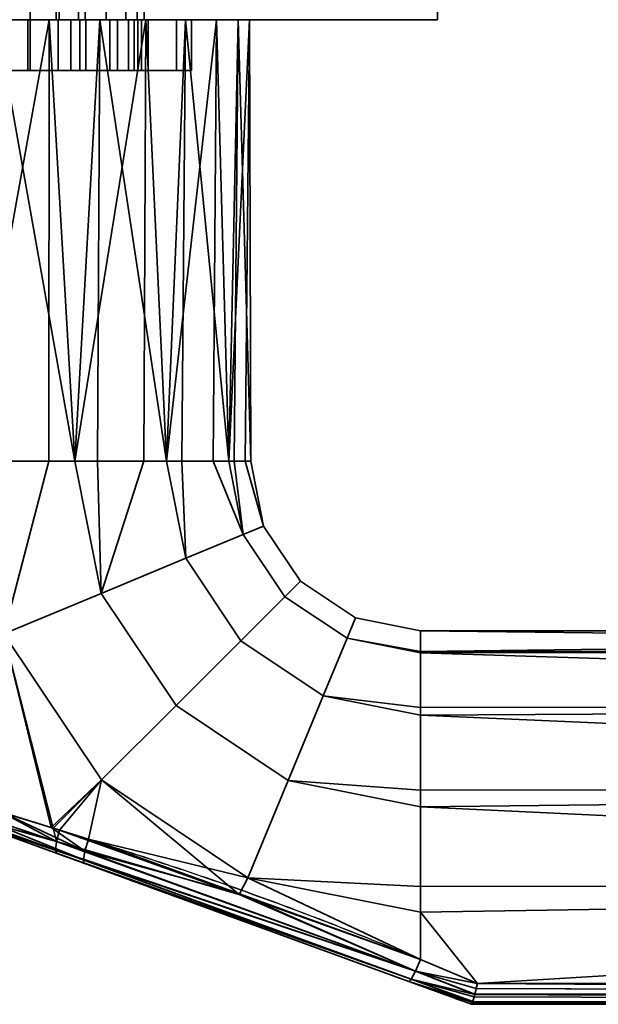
# Model space of a CAD drawing. Header units: millimetres. Extents: x -493 to 6693, y -115 to 145.
# Tile 375 of 656: x 1197 to 1231, y -115 to -57. Entities that reach past the tile are written whole.
import ezdxf

# ---------------------------------------------------------------- set-up
doc = ezdxf.new("R2010")
doc.units = ezdxf.units.MM
doc.layers.add('151', color=7, linetype='Continuous', true_color=0xffffff)

# ---------------------------------------------------------------- blocks, each defined once
blk = doc.blocks.new('UG_SURFACE_100')
at = {"layer": '151', "color": 252, "linetype": 'Continuous', "lineweight": 35}
for points in [[(1184.5, -57, 1014.5), (1187.049, -57, 1012.941), (1187, -57, 1012)], [(1184.5, -57, 1014.5), (1185.375, -57, 1018.901), (1188.206, -57, 1016.5), (1187.049, -57, 1012.941)], [(1185.375, -57, 989.099), (1184.5, -57, 993.5), (1189.312, -57, 1005.978), (1192.339, -57, 1003.778)], [(1187, -57, 1012), (1187.441, -57, 1009.219), (1184.5, -57, 993.5), (1184.5, -57, 1014.5)], [(1187.441, -57, 1009.219), (1189.312, -57, 1005.978), (1184.5, -57, 993.5)], [(1185.375, -57, 989.099), (1185.375, -60, 989.099), (1184.5, -60, 993.5), (1184.5, -57, 993.5)], [(1184.5, -57, 993.5), (1184.5, -60, 993.5), (1184.5, -60, 1014.5), (1184.5, -57, 1014.5)], [(1184.5, -57, 1014.5), (1184.5, -60, 1014.5), (1185.375, -60, 1018.901), (1185.375, -57, 1018.901)], [(1187.868, -57, 985.368), (1185.375, -57, 989.099), (1192.339, -57, 1003.778), (1196, -57, 1003)], [(1190.71, -57, 1019.281), (1188.206, -57, 1016.5), (1185.375, -57, 1018.901), (1187.868, -57, 1022.632)], [(1187.868, -57, 985.368), (1187.868, -60, 985.368), (1185.375, -60, 989.099), (1185.375, -57, 989.099)], [(1185.375, -57, 1018.901), (1185.375, -60, 1018.901), (1187.868, -60, 1022.632), (1187.868, -57, 1022.632)], [(1187, -57, 1012), (1187.049, -57, 1012.941), (1187.049, -60, 1012.941), (1187, -60, 1012)], [(1187, -60, 1012), (1187.441, -60, 1009.219), (1187.441, -57, 1009.219), (1187, -57, 1012)], [(1188.206, -57, 1016.5), (1188.206, -60, 1016.5), (1187.049, -60, 1012.941), (1187.049, -57, 1012.941)], [(1187.441, -57, 1009.219), (1187.441, -60, 1009.219), (1189.312, -60, 1005.978), (1189.312, -57, 1005.978)], [(1196, -57, 1003), (1196, -57, 982), (1191.599, -57, 982.875), (1187.868, -57, 985.368)], [(1194.129, -57, 1020.803), (1190.71, -57, 1019.281), (1187.868, -57, 1022.632), (1191.599, -57, 1025.125)], [(1191.599, -57, 982.875), (1191.599, -60, 982.875), (1187.868, -60, 985.368), (1187.868, -57, 985.368)], [(1187.868, -57, 1022.632), (1187.868, -60, 1022.632), (1191.599, -60, 1025.125), (1191.599, -57, 1025.125)], [(1190.71, -57, 1019.281), (1190.71, -60, 1019.281), (1188.206, -60, 1016.5), (1188.206, -57, 1016.5)], [(1189.312, -57, 1005.978), (1189.312, -60, 1005.978), (1192.339, -60, 1003.778), (1192.339, -57, 1003.778)], [(1194.129, -57, 1020.803), (1194.129, -60, 1020.803), (1190.71, -60, 1019.281), (1190.71, -57, 1019.281)], [(1197.871, -57, 1020.803), (1194.129, -57, 1020.803), (1191.599, -57, 1025.125), (1196, -57, 1026)], [(1196, -57, 982), (1196, -60, 982), (1191.599, -60, 982.875), (1191.599, -57, 982.875)], [(1191.599, -57, 1025.125), (1191.599, -60, 1025.125), (1196, -60, 1026), (1196, -57, 1026)], [(1192.339, -57, 1003.778), (1192.339, -60, 1003.778), (1196, -60, 1003), (1196, -57, 1003)], [(1197.871, -57, 1020.803), (1197.871, -60, 1020.803), (1194.129, -60, 1020.803), (1194.129, -57, 1020.803)], [(1196, -57, 1003), (1196, -60, 1003), (1199.661, -60, 1003.778), (1199.661, -57, 1003.778)], [(1196, -57, 1003), (1199.661, -57, 1003.778), (1206.625, -57, 989.099), (1204.132, -57, 985.368)], [(1204.132, -57, 985.368), (1200.401, -57, 982.875), (1196, -57, 1003)], [(1196, -57, 1026), (1200.401, -57, 1025.125), (1197.871, -57, 1020.803)], [(1200.401, -57, 982.875), (1196, -57, 982), (1196, -57, 1003)], [(1200.401, -57, 982.875), (1200.401, -60, 982.875), (1196, -60, 982), (1196, -57, 982)], [(1196, -57, 1026), (1196, -60, 1026), (1200.401, -60, 1025.125), (1200.401, -57, 1025.125)], [(1201.29, -57, 1019.281), (1201.29, -60, 1019.281), (1197.871, -60, 1020.803), (1197.871, -57, 1020.803)], [(1201.29, -57, 1019.281), (1197.871, -57, 1020.803), (1200.401, -57, 1025.125), (1204.132, -57, 1022.632)], [(1199.661, -57, 1003.778), (1199.661, -60, 1003.778), (1202.688, -60, 1005.978), (1202.688, -57, 1005.978)], [(1207.5, -57, 993.5), (1206.625, -57, 989.099), (1199.661, -57, 1003.778), (1202.688, -57, 1005.978)], [(1204.132, -57, 985.368), (1204.132, -60, 985.368), (1200.401, -60, 982.875), (1200.401, -57, 982.875)], [(1200.401, -57, 1025.125), (1200.401, -60, 1025.125), (1204.132, -60, 1022.632), (1204.132, -57, 1022.632)], [(1203.794, -57, 1016.5), (1203.794, -60, 1016.5), (1201.29, -60, 1019.281), (1201.29, -57, 1019.281)], [(1204.132, -57, 1022.632), (1206.625, -57, 1018.901), (1203.794, -57, 1016.5), (1201.29, -57, 1019.281)], [(1202.688, -57, 1005.978), (1202.688, -60, 1005.978), (1204.56, -60, 1009.219), (1204.56, -57, 1009.219)], [(1207.5, -57, 993.5), (1202.688, -57, 1005.978), (1204.56, -57, 1009.219)], [(1204.951, -57, 1012.941), (1204.951, -60, 1012.941), (1203.794, -60, 1016.5), (1203.794, -57, 1016.5)], [(1204.951, -57, 1012.941), (1203.794, -57, 1016.5), (1206.625, -57, 1018.901), (1207.5, -57, 1014.5)], [(1206.625, -57, 989.099), (1206.625, -60, 989.099), (1204.132, -60, 985.368), (1204.132, -57, 985.368)], [(1204.132, -57, 1022.632), (1204.132, -60, 1022.632), (1206.625, -60, 1018.901), (1206.625, -57, 1018.901)], [(1204.56, -57, 1009.219), (1204.56, -60, 1009.219), (1204.951, -60, 1012.941), (1204.951, -57, 1012.941)], [(1204.56, -57, 1009.219), (1204.951, -57, 1012.941), (1207.5, -57, 1014.5), (1207.5, -57, 993.5)], [(1207.5, -57, 993.5), (1207.5, -60, 993.5), (1206.625, -60, 989.099), (1206.625, -57, 989.099)], [(1206.625, -57, 1018.901), (1206.625, -60, 1018.901), (1207.5, -60, 1014.5), (1207.5, -57, 1014.5)], [(1207.5, -57, 1014.5), (1207.5, -60, 1014.5), (1207.5, -60, 993.5), (1207.5, -57, 993.5)], [(1184.5, -60, 1014.5), (1184.5, -60, 993.5), (1187.441, -60, 1009.219), (1187, -60, 1012)], [(1187, -60, 1012), (1187.049, -60, 1012.941), (1184.5, -60, 1014.5)], [(1184.5, -60, 993.5), (1189.312, -60, 1005.978), (1187.441, -60, 1009.219)], [(1187.049, -60, 1012.941), (1188.206, -60, 1016.5), (1185.375, -60, 1018.901), (1184.5, -60, 1014.5)], [(1192.339, -60, 1003.778), (1189.312, -60, 1005.978), (1184.5, -60, 993.5), (1185.375, -60, 989.099)], [(1187.868, -60, 1022.632), (1185.375, -60, 1018.901), (1188.206, -60, 1016.5), (1190.71, -60, 1019.281)], [(1196, -60, 1003), (1192.339, -60, 1003.778), (1185.375, -60, 989.099), (1187.868, -60, 985.368)], [(1191.599, -60, 1025.125), (1187.868, -60, 1022.632), (1190.71, -60, 1019.281), (1194.129, -60, 1020.803)], [(1187.868, -60, 985.368), (1191.599, -60, 982.875), (1196, -60, 982), (1196, -60, 1003)], [(1196, -60, 1026), (1191.599, -60, 1025.125), (1194.129, -60, 1020.803)], [(1194.129, -60, 1020.803), (1197.871, -60, 1020.803), (1200.401, -60, 1025.125), (1196, -60, 1026)], [(1196, -60, 1003), (1200.401, -60, 982.875), (1204.132, -60, 985.368)], [(1196, -60, 1003), (1196, -60, 982), (1200.401, -60, 982.875)], [(1204.132, -60, 985.368), (1206.625, -60, 989.099), (1199.661, -60, 1003.778), (1196, -60, 1003)], [(1197.871, -60, 1020.803), (1201.29, -60, 1019.281), (1204.132, -60, 1022.632), (1200.401, -60, 1025.125)], [(1202.688, -60, 1005.978), (1199.661, -60, 1003.778), (1206.625, -60, 989.099), (1207.5, -60, 993.5)], [(1201.29, -60, 1019.281), (1203.794, -60, 1016.5), (1206.625, -60, 1018.901), (1204.132, -60, 1022.632)], [(1204.56, -60, 1009.219), (1202.688, -60, 1005.978), (1207.5, -60, 993.5)], [(1207.5, -60, 1014.5), (1206.625, -60, 1018.901), (1203.794, -60, 1016.5), (1204.951, -60, 1012.941)], [(1207.5, -60, 993.5), (1207.5, -60, 1014.5), (1204.951, -60, 1012.941), (1204.56, -60, 1009.219)]]:
    blk.add_3dface(points, dxfattribs=at)
blk = doc.blocks.new('UG_SURFACE_102')
at = {"layer": '151', "color": 252, "linetype": 'Continuous', "lineweight": 35}
for points in [[(1198, -57, 1003.739), (1198, -60, 1003.739), (1198, -60, 1020.261), (1198, -57, 1020.261)], [(1200.928, -57, 1005.074), (1200.928, -60, 1005.074), (1198, -60, 1003.739), (1198, -57, 1003.739)], [(1198, -57, 1020.261), (1198, -60, 1020.261), (1200.928, -60, 1018.926), (1200.928, -57, 1018.926)], [(1198, -57, 1003.739), (1198, -57, 1020.261), (1200.928, -57, 1018.926)], [(1200.928, -57, 1005.074), (1198, -57, 1003.739), (1200.928, -57, 1018.926)], [(1203.15, -57, 1007.403), (1203.15, -60, 1007.403), (1200.928, -60, 1005.074), (1200.928, -57, 1005.074)], [(1200.928, -57, 1018.926), (1200.928, -60, 1018.926), (1203.15, -60, 1016.597), (1203.15, -57, 1016.597)], [(1200.928, -57, 1005.074), (1200.928, -57, 1018.926), (1203.15, -57, 1016.597), (1204.346, -57, 1013.609)], [(1204.346, -57, 1013.609), (1204.346, -57, 1010.391), (1203.15, -57, 1007.403), (1200.928, -57, 1005.074)], [(1204.346, -57, 1010.391), (1204.346, -60, 1010.391), (1203.15, -60, 1007.403), (1203.15, -57, 1007.403)], [(1203.15, -57, 1016.597), (1203.15, -60, 1016.597), (1204.346, -60, 1013.609), (1204.346, -57, 1013.609)], [(1204.346, -57, 1013.609), (1204.346, -60, 1013.609), (1204.346, -60, 1010.391), (1204.346, -57, 1010.391)], [(1198, -60, 1020.261), (1198, -60, 1003.739), (1200.928, -60, 1005.074)], [(1200.928, -60, 1018.926), (1198, -60, 1020.261), (1200.928, -60, 1005.074)], [(1200.928, -60, 1018.926), (1200.928, -60, 1005.074), (1203.15, -60, 1007.403), (1204.346, -60, 1010.391)], [(1204.346, -60, 1010.391), (1204.346, -60, 1013.609), (1203.15, -60, 1016.597), (1200.928, -60, 1018.926)]]:
    blk.add_3dface(points, dxfattribs=at)
blk = doc.blocks.new('UG_SURFACE_104')
at = {"layer": '151', "color": 254, "linetype": 'Continuous', "lineweight": 35}
for points in [[(1199.539, -44, 1020.002), (1199.539, -57, 1020.002), (1196, -57, 1020.75), (1196, -44, 1020.75)], [(1222, -44, 951.5), (1222, -57, 951.5), (1196, -57, 948), (1196, -44, 948)], [(1196, -44, 987.25), (1196, -57, 987.25), (1198.009, -57, 987.65), (1198.009, -44, 987.65)], [(1196, -44, 1190), (1196, -57, 1190), (1222, -57, 1186.5), (1222, -44, 1186.5)], [(1198.009, -44, 987.65), (1198.009, -57, 987.65), (1199.712, -57, 988.788), (1199.712, -44, 988.788)], [(1202.473, -44, 1017.888), (1202.473, -57, 1017.888), (1199.539, -57, 1020.002), (1199.539, -44, 1020.002)], [(1199.712, -44, 988.788), (1199.712, -57, 988.788), (1200.85, -57, 990.491), (1200.85, -44, 990.491)], [(1200.85, -44, 990.491), (1200.85, -57, 990.491), (1201.25, -57, 992.5), (1201.25, -44, 992.5)], [(1201.25, -44, 992.5), (1201.25, -57, 992.5), (1201.25, -57, 1005), (1201.25, -44, 1005)], [(1201.25, -44, 1005), (1201.25, -57, 1005), (1203.632, -57, 1007.721), (1203.632, -44, 1007.721)], [(1204.301, -44, 1014.767), (1204.301, -57, 1014.767), (1202.473, -57, 1017.888), (1202.473, -44, 1017.888)], [(1203.632, -44, 1007.721), (1203.632, -57, 1007.721), (1204.711, -57, 1011.173), (1204.711, -44, 1011.173)], [(1204.711, -44, 1011.173), (1204.711, -57, 1011.173), (1204.301, -57, 1014.767), (1204.301, -44, 1014.767)], [(1222, -44, 1186.5), (1222, -57, 1186.5), (1222, -57, 951.5), (1222, -44, 951.5)], [(1199.119, -57, 1118.672), (1192.881, -57, 1118.672), (1194.432, -83, 1118.918)], [(1192.881, -57, 1118.672), (1199.119, -57, 1118.672), (1222, -57, 1186.5), (1196, -57, 1190)], [(1194.432, -83, 1118.918), (1199.093, -83, 1118.428), (1199.119, -57, 1118.672)], [(1200.635, -83, 1089.734), (1195.974, -83, 1089.244), (1196, -57, 1089)], [(1196, -57, 1089), (1202.101, -57, 1090.297), (1200.635, -83, 1089.734)], [(1202.101, -57, 1090.297), (1196, -57, 1089), (1196, -57, 1020.75), (1199.539, -57, 1020.002)], [(1198.009, -57, 987.65), (1196, -57, 987.25), (1196, -57, 948), (1222, -57, 951.5)], [(1199.712, -57, 988.788), (1198.009, -57, 987.65), (1222, -57, 951.5)], [(1199.119, -57, 1118.672), (1199.093, -83, 1118.428), (1200.635, -83, 1118.266)], [(1204.817, -57, 1116.135), (1199.119, -57, 1118.672), (1200.635, -83, 1118.266)], [(1222, -57, 1186.5), (1199.119, -57, 1118.672), (1204.817, -57, 1116.135)], [(1199.539, -57, 1020.002), (1202.473, -57, 1017.888), (1202.101, -57, 1090.297)], [(1222, -57, 951.5), (1200.85, -57, 990.491), (1199.712, -57, 988.788)], [(1202.101, -57, 1090.297), (1201.978, -83, 1090.51), (1200.635, -83, 1089.734)], [(1200.635, -83, 1118.266), (1204.694, -83, 1115.923), (1204.817, -57, 1116.135)], [(1201.25, -57, 992.5), (1200.85, -57, 990.491), (1222, -57, 951.5)], [(1222, -57, 951.5), (1203.632, -57, 1007.721), (1201.25, -57, 1005), (1201.25, -57, 992.5)], [(1206.037, -83, 1092.853), (1201.978, -83, 1090.51), (1202.101, -57, 1090.297)], [(1202.101, -57, 1090.297), (1207.147, -57, 1093.963), (1206.037, -83, 1092.853)], [(1202.101, -57, 1090.297), (1202.473, -57, 1017.888), (1204.301, -57, 1014.767)], [(1204.301, -57, 1014.767), (1204.711, -57, 1011.173), (1222, -57, 951.5), (1202.101, -57, 1090.297)], [(1222, -57, 951.5), (1207.147, -57, 1093.963), (1202.101, -57, 1090.297)], [(1222, -57, 951.5), (1204.711, -57, 1011.173), (1203.632, -57, 1007.721)], [(1204.817, -57, 1116.135), (1204.694, -83, 1115.923), (1206.037, -83, 1115.147)], [(1208.99, -57, 1111.5), (1204.817, -57, 1116.135), (1206.037, -83, 1115.147)], [(1204.817, -57, 1116.135), (1208.99, -57, 1111.5), (1222, -57, 1186.5)], [(1207.147, -57, 1093.963), (1206.949, -83, 1094.107), (1206.037, -83, 1092.853)], [(1206.037, -83, 1115.147), (1208.792, -83, 1111.356), (1208.99, -57, 1111.5)], [(1209.703, -83, 1097.899), (1206.949, -83, 1094.107), (1207.147, -57, 1093.963)], [(1207.147, -57, 1093.963), (1210.266, -57, 1099.365), (1209.703, -83, 1097.899)], [(1210.266, -57, 1099.365), (1207.147, -57, 1093.963), (1222, -57, 951.5)], [(1208.99, -57, 1111.5), (1208.792, -83, 1111.356), (1209.703, -83, 1110.101)], [(1210.918, -57, 1105.568), (1208.99, -57, 1111.5), (1209.703, -83, 1110.101)], [(1222, -57, 1186.5), (1208.99, -57, 1111.5), (1210.918, -57, 1105.568)], [(1210.266, -57, 1099.365), (1210.026, -83, 1099.416), (1209.703, -83, 1097.899)], [(1209.703, -83, 1110.101), (1210.678, -83, 1105.517), (1210.918, -57, 1105.568)], [(1211, -83, 1104), (1210.026, -83, 1099.416), (1210.266, -57, 1099.365)], [(1210.266, -57, 1099.365), (1210.918, -57, 1105.568), (1211, -83, 1104)], [(1210.918, -57, 1105.568), (1210.266, -57, 1099.365), (1222, -57, 951.5), (1222, -57, 1186.5)], [(1210.918, -57, 1105.568), (1210.678, -83, 1105.517), (1211, -83, 1104)], [(1199.093, -83, 1118.428), (1194.432, -83, 1118.918), (1196.454, -93.167, 1118.918)], [(1195.974, -83, 1089.244), (1200.635, -83, 1089.734), (1202.185, -90.793, 1089.734), (1196.454, -93.167, 1089.082)], [(1196.454, -93.167, 1118.918), (1202.185, -90.793, 1118.266), (1200.635, -83, 1118.266), (1199.093, -83, 1118.428)], [(1202.185, -90.793, 1089.734), (1200.635, -83, 1089.734), (1201.978, -83, 1090.51)], [(1204.694, -83, 1115.923), (1200.635, -83, 1118.266), (1202.185, -90.793, 1118.266)], [(1201.978, -83, 1090.51), (1206.037, -83, 1092.853), (1207.176, -88.726, 1092.853), (1202.185, -90.793, 1089.734)], [(1202.185, -90.793, 1118.266), (1207.176, -88.726, 1115.147), (1206.037, -83, 1115.147), (1204.694, -83, 1115.923)], [(1207.176, -88.726, 1092.853), (1206.037, -83, 1092.853), (1206.949, -83, 1094.107)], [(1208.792, -83, 1111.356), (1206.037, -83, 1115.147), (1207.176, -88.726, 1115.147), (1210.563, -87.323, 1110.101)], [(1206.949, -83, 1094.107), (1209.703, -83, 1097.899), (1210.563, -87.323, 1097.899), (1207.176, -88.726, 1092.853)], [(1210.563, -87.323, 1110.101), (1209.703, -83, 1110.101), (1208.792, -83, 1111.356)], [(1210.563, -87.323, 1097.899), (1209.703, -83, 1097.899), (1210.026, -83, 1099.416)], [(1210.678, -83, 1105.517), (1209.703, -83, 1110.101), (1210.563, -87.323, 1110.101), (1211.761, -86.827, 1104)], [(1210.026, -83, 1099.416), (1211, -83, 1104), (1211.761, -86.827, 1104), (1210.563, -87.323, 1097.899)], [(1211.761, -86.827, 1104), (1211, -83, 1104), (1210.678, -83, 1105.517)], [(1211.761, -86.827, 1104), (1213.929, -90.071, 1104), (1213.012, -90.988, 1097.899), (1210.563, -87.323, 1097.899)], [(1210.563, -87.323, 1110.101), (1213.012, -90.988, 1110.101), (1213.929, -90.071, 1104), (1211.761, -86.827, 1104)], [(1210.563, -87.323, 1097.899), (1213.012, -90.988, 1097.899), (1210.42, -93.58, 1092.853), (1207.176, -88.726, 1092.853)], [(1207.176, -88.726, 1115.147), (1210.42, -93.58, 1115.147), (1213.012, -90.988, 1110.101), (1210.563, -87.323, 1110.101)], [(1207.176, -88.726, 1092.853), (1210.42, -93.58, 1092.853), (1206.6, -97.4, 1089.734), (1202.185, -90.793, 1089.734)], [(1202.185, -90.793, 1118.266), (1206.6, -97.4, 1118.266), (1210.42, -93.58, 1115.147), (1207.176, -88.726, 1115.147)], [(1213.929, -90.071, 1104), (1217.173, -92.239, 1104), (1216.677, -93.437, 1097.899), (1213.012, -90.988, 1097.899)], [(1213.012, -90.988, 1110.101), (1216.677, -93.437, 1110.101), (1217.173, -92.239, 1104), (1213.929, -90.071, 1104)], [(1202.185, -90.793, 1089.734), (1206.6, -97.4, 1089.734), (1202.214, -101.786, 1089.082), (1196.454, -93.167, 1089.082)], [(1196.454, -93.167, 1118.918), (1202.214, -101.786, 1118.918), (1206.6, -97.4, 1118.266), (1202.185, -90.793, 1118.266)], [(1213.012, -90.988, 1097.899), (1216.677, -93.437, 1097.899), (1215.274, -96.824, 1092.853), (1210.42, -93.58, 1092.853)], [(1210.42, -93.58, 1115.147), (1215.274, -96.824, 1115.147), (1216.677, -93.437, 1110.101), (1213.012, -90.988, 1110.101)], [(1216.677, -93.437, 1097.899), (1217.173, -92.239, 1104), (1221, -93, 1104), (1221, -94.218, 1098.27)], [(1221, -94.218, 1109.73), (1221, -93, 1104), (1217.173, -92.239, 1104), (1216.677, -93.437, 1110.101)], [(1199.349, -104.62, 1090.135), (1196.274, -103.671, 1091.138), (1196.454, -93.167, 1089.082)], [(1196.454, -93.167, 1118.918), (1196.408, -103.716, 1116.839), (1199.239, -104.593, 1117.64)], [(1196.454, -93.167, 1089.082), (1202.214, -101.786, 1089.082), (1199.349, -104.62, 1090.135)], [(1199.239, -104.593, 1117.64), (1202.214, -101.786, 1118.918), (1196.454, -93.167, 1118.918)], [(1319, -94.144, 1098.254), (1221, -94.218, 1098.27), (1221, -93, 1104)], [(1319, -93, 1104), (1221, -93, 1104), (1221, -94.218, 1109.73)], [(1221, -94.218, 1109.73), (1319, -94.144, 1109.746), (1319, -93, 1104)], [(1221, -93, 1104), (1319, -93, 1104), (1319, -94.144, 1098.254)], [(1210.42, -93.58, 1092.853), (1215.274, -96.824, 1092.853), (1213.207, -101.815, 1089.734), (1206.6, -97.4, 1089.734)], [(1206.6, -97.4, 1118.266), (1213.207, -101.815, 1118.266), (1215.274, -96.824, 1115.147), (1210.42, -93.58, 1115.147)], [(1215.274, -96.824, 1092.853), (1216.677, -93.437, 1097.899), (1221, -94.297, 1097.899), (1221, -97.516, 1093.467)], [(1221, -97.516, 1114.532), (1221, -94.297, 1110.101), (1216.677, -93.437, 1110.101), (1215.274, -96.824, 1115.147)], [(1216.677, -93.437, 1110.101), (1221, -94.297, 1110.101), (1221, -94.218, 1109.73)], [(1221, -94.218, 1098.27), (1221, -94.297, 1097.899), (1216.677, -93.437, 1097.899)], [(1221, -94.297, 1097.899), (1319, -94.144, 1098.254), (1319, -97.402, 1093.385)], [(1319, -94.144, 1109.746), (1221, -94.218, 1109.73), (1221, -94.297, 1110.101)], [(1221, -94.297, 1110.101), (1319, -97.402, 1114.615), (1319, -94.144, 1109.746)], [(1221, -94.297, 1097.899), (1221, -94.218, 1098.27), (1319, -94.144, 1098.254)], [(1319, -97.402, 1093.385), (1221, -97.516, 1093.467), (1221, -94.297, 1097.899)], [(1221, -94.297, 1110.101), (1221, -97.516, 1114.532), (1319, -97.402, 1114.615)], [(1213.207, -101.815, 1089.734), (1215.274, -96.824, 1092.853), (1221, -97.963, 1092.853), (1221, -102.376, 1090.305)], [(1221, -102.376, 1117.695), (1221, -97.963, 1115.147), (1215.274, -96.824, 1115.147), (1213.207, -101.815, 1118.266)], [(1215.274, -96.824, 1115.147), (1221, -97.963, 1115.147), (1221, -97.516, 1114.532)], [(1221, -97.516, 1093.467), (1221, -97.963, 1092.853), (1215.274, -96.824, 1092.853)], [(1206.6, -97.4, 1089.734), (1213.207, -101.815, 1089.734), (1210.833, -107.546, 1089.082), (1202.214, -101.786, 1089.082)], [(1202.214, -101.786, 1118.918), (1210.833, -107.546, 1118.918), (1213.207, -101.815, 1118.266), (1206.6, -97.4, 1118.266)], [(1221, -97.963, 1092.853), (1319, -97.402, 1093.385), (1319, -102.277, 1090.135)], [(1319, -102.277, 1117.865), (1319, -97.402, 1114.615), (1221, -97.963, 1115.147)], [(1319, -97.402, 1114.615), (1221, -97.516, 1114.532), (1221, -97.963, 1115.147)], [(1221, -97.963, 1092.853), (1221, -97.516, 1093.467), (1319, -97.402, 1093.385)], [(1319, -102.277, 1090.135), (1221, -102.376, 1090.305), (1221, -97.963, 1092.853)], [(1221, -97.963, 1115.147), (1221, -102.376, 1117.695), (1319, -102.277, 1117.865)], [(1202.214, -101.786, 1118.918), (1199.239, -104.593, 1117.64), (1201.441, -105.275, 1118.263)], [(1199.728, -104.737, 1090.011), (1199.349, -104.62, 1090.135), (1202.214, -101.786, 1089.082)], [(1210.309, -108.529, 1089.831), (1199.728, -104.737, 1090.011), (1202.214, -101.786, 1089.082)], [(1210.833, -107.546, 1118.918), (1202.214, -101.786, 1118.918), (1201.441, -105.275, 1118.263)], [(1202.214, -101.786, 1089.082), (1210.833, -107.546, 1089.082), (1210.309, -108.529, 1089.831)], [(1210.833, -107.546, 1089.082), (1213.207, -101.815, 1089.734), (1221, -103.365, 1089.734), (1221, -108.051, 1089.242)], [(1221, -108.051, 1118.758), (1221, -103.365, 1118.266), (1213.207, -101.815, 1118.266), (1210.833, -107.546, 1118.918)], [(1213.207, -101.815, 1118.266), (1221, -103.365, 1118.266), (1221, -102.376, 1117.695)], [(1221, -102.376, 1090.305), (1221, -103.365, 1089.734), (1213.207, -101.815, 1089.734)], [(1193.101, -103.754, 1093.847), (1201.166, -106.689, 1116.361), (1193.485, -103.894, 1114.336), (1189.402, -102.407, 1111.613)], [(1221, -103.365, 1089.734), (1319, -102.277, 1090.135), (1319, -108.025, 1089)], [(1319, -108.025, 1119), (1319, -102.277, 1117.865), (1221, -103.365, 1118.266)], [(1319, -102.277, 1117.865), (1221, -102.376, 1117.695), (1221, -103.365, 1118.266)], [(1221, -103.365, 1089.734), (1221, -102.376, 1090.305), (1319, -102.277, 1090.135)], [(1196.274, -103.671, 1091.138), (1199.551, -105.419, 1090.427), (1192.756, -103.141, 1092.691)], [(1192.875, -103.546, 1093.233), (1192.756, -103.141, 1092.691), (1199.551, -105.419, 1090.427)], [(1199.551, -105.419, 1090.427), (1199.487, -105.9, 1091.085), (1192.875, -103.546, 1093.233)], [(1193.101, -103.754, 1093.847), (1192.875, -103.546, 1093.233), (1199.487, -105.9, 1091.085)], [(1199.487, -105.9, 1091.085), (1199.549, -106.1, 1091.876), (1193.101, -103.754, 1093.847)], [(1193.101, -103.754, 1093.847), (1199.549, -106.1, 1091.876), (1201.166, -106.689, 1116.361)], [(1193.164, -103.278, 1115.516), (1193.271, -103.687, 1114.964), (1201.136, -106.488, 1117.182)], [(1196.408, -103.716, 1116.839), (1193.164, -103.278, 1115.516), (1201.233, -105.986, 1117.857)], [(1201.136, -106.488, 1117.182), (1201.233, -105.986, 1117.857), (1193.164, -103.278, 1115.516)], [(1201.136, -106.488, 1117.182), (1193.271, -103.687, 1114.964), (1193.485, -103.894, 1114.336)], [(1196.274, -103.671, 1091.138), (1199.349, -104.62, 1090.135), (1199.551, -105.419, 1090.427)], [(1201.233, -105.986, 1117.857), (1199.239, -104.593, 1117.64), (1196.408, -103.716, 1116.839)], [(1319, -108.025, 1089), (1221, -108.051, 1089.242), (1221, -103.365, 1089.734)], [(1221, -103.365, 1118.266), (1221, -108.051, 1118.758), (1319, -108.025, 1119)], [(1193.485, -103.894, 1114.336), (1201.166, -106.689, 1116.361), (1201.136, -106.488, 1117.182)], [(1201.233, -105.986, 1117.857), (1201.441, -105.275, 1118.263), (1199.239, -104.593, 1117.64)], [(1199.349, -104.62, 1090.135), (1199.728, -104.737, 1090.011), (1199.551, -105.419, 1090.427)], [(1199.551, -105.419, 1090.427), (1199.728, -104.737, 1090.011), (1210.309, -108.529, 1089.831)], [(1199.487, -105.9, 1091.085), (1199.551, -105.419, 1090.427), (1220.703, -113.056, 1090.051)], [(1210.309, -108.529, 1089.831), (1220.703, -113.056, 1090.051), (1199.551, -105.419, 1090.427)], [(1210.346, -108.501, 1118.304), (1201.441, -105.275, 1118.263), (1201.233, -105.986, 1117.857)], [(1201.441, -105.275, 1118.263), (1210.346, -108.501, 1118.304), (1210.833, -107.546, 1118.918)], [(1220.703, -113.056, 1090.051), (1220.46, -113.517, 1090.73), (1199.487, -105.9, 1091.085)], [(1199.549, -106.1, 1091.876), (1199.487, -105.9, 1091.085), (1220.46, -113.517, 1090.73)], [(1220.46, -113.517, 1090.73), (1220.316, -113.659, 1091.562), (1199.549, -106.1, 1091.876)], [(1199.549, -106.1, 1091.876), (1220.316, -113.659, 1091.562), (1220.316, -113.659, 1116.438), (1201.166, -106.689, 1116.361)], [(1220.703, -113.056, 1117.949), (1201.233, -105.986, 1117.857), (1201.136, -106.488, 1117.182)], [(1210.346, -108.501, 1118.304), (1201.233, -105.986, 1117.857), (1220.703, -113.056, 1117.949)], [(1220.46, -113.517, 1117.27), (1201.136, -106.488, 1117.182), (1201.166, -106.689, 1116.361)], [(1201.136, -106.488, 1117.182), (1220.46, -113.517, 1117.27), (1220.703, -113.056, 1117.949)], [(1201.166, -106.689, 1116.361), (1220.316, -113.659, 1116.438), (1220.46, -113.517, 1117.27)], [(1221, -112.361, 1089.648), (1210.309, -108.529, 1089.831), (1210.833, -107.546, 1089.082)], [(1210.833, -107.546, 1118.918), (1210.346, -108.501, 1118.304), (1221, -112.361, 1118.352)], [(1210.833, -107.546, 1118.918), (1221, -109.568, 1118.918), (1221, -108.051, 1118.758)], [(1221, -112.361, 1118.352), (1221, -109.568, 1118.918), (1210.833, -107.546, 1118.918)], [(1210.833, -107.546, 1089.082), (1221, -109.568, 1089.082), (1221, -112.361, 1089.648)], [(1221, -108.051, 1089.242), (1221, -109.568, 1089.082), (1210.833, -107.546, 1089.082)], [(1319, -108.025, 1119), (1221, -109.568, 1118.918), (1224.353, -113.769, 1117.846)], [(1319, -108.025, 1119), (1221, -108.051, 1118.758), (1221, -109.568, 1118.918)], [(1224.353, -113.769, 1090.154), (1221, -109.568, 1089.082), (1319, -108.025, 1089)], [(1221, -109.568, 1089.082), (1221, -108.051, 1089.242), (1319, -108.025, 1089)], [(1319, -108.025, 1089), (1319, -113.769, 1090.154), (1224.353, -113.769, 1090.154)], [(1224.353, -113.769, 1117.846), (1319, -113.769, 1117.846), (1319, -108.025, 1119)], [(1210.309, -108.529, 1089.831), (1221, -112.361, 1089.648), (1220.703, -113.056, 1090.051)], [(1220.703, -113.056, 1117.949), (1221, -112.361, 1118.352), (1210.346, -108.501, 1118.304)], [(1221, -109.568, 1118.918), (1221, -112.361, 1118.352), (1224.353, -113.769, 1117.846)], [(1224.353, -113.769, 1090.154), (1221, -112.361, 1089.648), (1221, -109.568, 1089.082)], [(1224.353, -113.769, 1117.846), (1221, -112.361, 1118.352), (1220.703, -113.056, 1117.949)], [(1220.703, -113.056, 1090.051), (1221, -112.361, 1089.648), (1224.353, -113.769, 1090.154)], [(1224.206, -114.416, 1117.379), (1220.703, -113.056, 1117.949), (1220.46, -113.517, 1117.27)], [(1220.46, -113.517, 1090.73), (1220.703, -113.056, 1090.051), (1224.206, -114.416, 1090.621)], [(1220.703, -113.056, 1117.949), (1224.35, -113.783, 1117.84), (1224.353, -113.769, 1117.846)], [(1220.703, -113.056, 1117.949), (1224.21, -114.399, 1117.393), (1224.289, -114.067, 1117.692)], [(1224.289, -114.067, 1117.692), (1224.35, -113.783, 1117.84), (1220.703, -113.056, 1117.949)], [(1220.703, -113.056, 1117.949), (1224.206, -114.416, 1117.379), (1224.21, -114.399, 1117.393)], [(1220.703, -113.056, 1090.051), (1224.35, -113.783, 1090.16), (1224.289, -114.067, 1090.308)], [(1224.353, -113.769, 1090.154), (1224.35, -113.783, 1090.16), (1220.703, -113.056, 1090.051)], [(1224.289, -114.067, 1090.308), (1224.21, -114.399, 1090.607), (1220.703, -113.056, 1090.051)], [(1224.21, -114.399, 1090.607), (1224.206, -114.416, 1090.621), (1220.703, -113.056, 1090.051)], [(1224.081, -114.853, 1116.723), (1220.46, -113.517, 1117.27), (1220.316, -113.659, 1116.438)], [(1220.316, -113.659, 1091.562), (1220.46, -113.517, 1090.73), (1224.081, -114.853, 1091.277)], [(1220.316, -113.659, 1091.562), (1224, -115, 1092.051), (1224, -115, 1115.949), (1220.316, -113.659, 1116.438)], [(1220.316, -113.659, 1116.438), (1224.07, -114.888, 1116.66), (1224.081, -114.853, 1116.723)], [(1220.316, -113.659, 1116.438), (1224.002, -115, 1116), (1224.07, -114.888, 1116.66)], [(1220.316, -113.659, 1116.438), (1224, -115, 1115.949), (1224.002, -115, 1116)], [(1224.081, -114.853, 1091.277), (1224.07, -114.888, 1091.34), (1220.316, -113.659, 1091.562)], [(1224.07, -114.888, 1091.34), (1224.002, -115, 1092), (1220.316, -113.659, 1091.562)], [(1224.002, -115, 1092), (1224, -115, 1092.051), (1220.316, -113.659, 1091.562)], [(1220.46, -113.517, 1117.27), (1224.169, -114.566, 1117.244), (1224.206, -114.416, 1117.379)], [(1220.46, -113.517, 1117.27), (1224.087, -114.835, 1116.757), (1224.169, -114.566, 1117.244)], [(1220.46, -113.517, 1117.27), (1224.081, -114.853, 1116.723), (1224.087, -114.835, 1116.757)], [(1224.206, -114.416, 1090.621), (1224.169, -114.566, 1090.757), (1220.46, -113.517, 1090.73)], [(1224.169, -114.566, 1090.757), (1224.087, -114.835, 1091.243), (1220.46, -113.517, 1090.73)], [(1224.087, -114.835, 1091.243), (1224.081, -114.853, 1091.277), (1220.46, -113.517, 1090.73)], [(1224.289, -114.067, 1117.692), (1224.21, -114.399, 1117.393), (1319, -114.415, 1117.411)], [(1319, -114.41, 1090.581), (1224.21, -114.399, 1090.607), (1224.289, -114.067, 1090.308)], [(1319, -114.415, 1117.411), (1224.35, -113.783, 1117.84), (1224.289, -114.067, 1117.692)], [(1224.289, -114.067, 1090.308), (1224.35, -113.783, 1090.16), (1319, -114.41, 1090.581)], [(1224.353, -113.769, 1117.846), (1224.35, -113.783, 1117.84), (1319, -114.415, 1117.411)], [(1319, -114.41, 1090.581), (1224.35, -113.783, 1090.16), (1224.353, -113.769, 1090.154)], [(1319, -114.415, 1117.411), (1319, -114.41, 1117.419), (1224.353, -113.769, 1117.846)], [(1319, -114.41, 1117.419), (1319, -113.769, 1117.846), (1224.353, -113.769, 1117.846)], [(1224.353, -113.769, 1090.154), (1319, -113.769, 1090.154), (1319, -114.41, 1090.581)], [(1224.087, -114.835, 1116.757), (1224.081, -114.853, 1116.723), (1319, -115, 1116)], [(1319, -115, 1092), (1224.081, -114.853, 1091.277), (1224.087, -114.835, 1091.243)], [(1224.169, -114.566, 1117.244), (1224.087, -114.835, 1116.757), (1319, -114.847, 1116.764)], [(1319, -114.846, 1091.232), (1224.087, -114.835, 1091.243), (1224.169, -114.566, 1090.757)], [(1319, -115, 1116), (1319, -114.847, 1116.764), (1224.087, -114.835, 1116.757)], [(1319, -114.846, 1091.232), (1319, -114.847, 1091.236), (1224.087, -114.835, 1091.243)], [(1224.087, -114.835, 1091.243), (1319, -114.847, 1091.236), (1319, -115, 1092)], [(1319, -114.847, 1116.764), (1224.206, -114.416, 1117.379), (1224.169, -114.566, 1117.244)], [(1224.169, -114.566, 1090.757), (1224.206, -114.416, 1090.621), (1319, -114.846, 1091.232)], [(1224.21, -114.399, 1117.393), (1224.206, -114.416, 1117.379), (1319, -114.847, 1116.764)], [(1319, -114.846, 1091.232), (1224.206, -114.416, 1090.621), (1224.21, -114.399, 1090.607)], [(1319, -114.847, 1116.764), (1319, -114.846, 1116.768), (1224.21, -114.399, 1117.393)], [(1319, -114.846, 1116.768), (1319, -114.415, 1117.411), (1224.21, -114.399, 1117.393)], [(1224.21, -114.399, 1090.607), (1319, -114.415, 1090.589), (1319, -114.846, 1091.232)], [(1319, -114.41, 1090.581), (1319, -114.415, 1090.589), (1224.21, -114.399, 1090.607)], [(1319, -115, 1092), (1319, -115, 1116), (1224, -115, 1115.949), (1224, -115, 1092.051)], [(1319, -115, 1116), (1224.002, -115, 1116), (1224, -115, 1115.949)], [(1224, -115, 1092.051), (1224.002, -115, 1092), (1319, -115, 1092)], [(1224.07, -114.888, 1116.66), (1224.002, -115, 1116), (1319, -115, 1116)], [(1319, -115, 1092), (1224.002, -115, 1092), (1224.07, -114.888, 1091.34)], [(1319, -115, 1116), (1224.081, -114.853, 1116.723), (1224.07, -114.888, 1116.66)], [(1224.07, -114.888, 1091.34), (1224.081, -114.853, 1091.277), (1319, -115, 1092)]]:
    blk.add_3dface(points, dxfattribs=at)

msp = doc.modelspace()

# ---------------------------------------------------------------- linework, layer by layer
at = {"layer": '151', "color": 253, "linetype": 'Continuous', "lineweight": -3}
for p, q in [((1198, -57, 1020.261), (1198, -60, 1020.261)), ((1198, -60, 1003.739), (1198, -57, 1003.739)), ((1207.5, -60, 1014.5), (1207.5, -57, 1014.5)), ((1207.5, -60, 993.5), (1207.5, -57, 993.5)), ((1198, -60, 1003.739), (1198, -60, 1020.261)), ((1207.5, -60, 1014.5), (1207.5, -60, 993.5)), ((1319, -113.769, 1090.154), (1224.353, -113.769, 1090.154)), ((1224.353, -113.769, 1117.846), (1319, -113.769, 1117.846)), ((1224, -115, 1092.051), (1224, -115, 1115.949)), ((1224.002, -115, 1092), (1319, -115, 1092)), ((1319, -115, 1116), (1224.002, -115, 1116))]:
    msp.add_line(p, q, dxfattribs=at)
at = {"layer": '151', "color": 253, "linetype": 'Continuous', "lineweight": -3, "extrusion": (0, -1, 0)}
for centre, radius in [((1196, 1012, 60), 9), ((1196, 1104, 83), 15)]:
    msp.add_circle(centre, radius, dxfattribs=at)
at = {"layer": '151', "color": 253, "linetype": 'Continuous', "lineweight": -3, "extrusion": (0, 1, 0)}
for centre, radius, start, end in [((-1196, 1014.5, -60), 11.5, 360, 180), ((-1196, 993.5, -60), 11.5, 180, 0), ((-1196, 1012, -60), 8.5, 103.60896, 256.39104)]:
    msp.add_arc(centre, radius, start, end, dxfattribs=at)
at = {"layer": '151', "color": 253, "linetype": 'Continuous', "lineweight": -3, "extrusion": (1, 0, 0)}
msp.add_arc((-108, 1104, 1221), 15, 253.09721, 106.90279, dxfattribs=at)
at = {"layer": '151', "color": 253, "linetype": 'Continuous', "lineweight": -3, "extrusion": (0.934658, -0.340188, 0.103375)}
msp.add_arc((312.568, 963.153, 1292.084), 2, 180, 254.14436, dxfattribs=at)
at = {"layer": '151', "color": 253, "linetype": 'Continuous', "lineweight": -3, "extrusion": (0.934658, -0.340188, -0.103375)}
msp.add_arc((312.568, 1233.018, 1063.832), 2, 105.85564, 180, dxfattribs=at)
at = {"layer": '151', "color": 253, "linetype": 'Continuous', "lineweight": -3, "extrusion": (0.387206, 0.921993, 0)}
for start_param, end_param in [(1.176005, 1.275787), (5.007398, 5.10718)]:
    msp.add_ellipse((1210.615, -108, 1104), major_axis=(35.717, -15), ratio=0.387206, start_param=start_param, end_param=end_param, dxfattribs=at)
at = {"layer": '151', "color": 253, "linetype": 'Continuous', "lineweight": -3, "extrusion": (-0.34202, -0.939693, 0)}
for start_param, end_param in [(5.007398, 5.117253), (1.165933, 1.275787)]:
    msp.add_ellipse((1209.931, -109.879, 1104), major_axis=(35.717, -13), ratio=0.34202, start_param=start_param, end_param=end_param, dxfattribs=at)
at = {"layer": '151', "color": 253, "linetype": 'Continuous', "lineweight": -3}
for points, knots in [([(1221, -112.361, 1089.648), (1219.254, -111.642, 1089.43), (1217.499, -110.935, 1089.318), (1213.97, -109.564, 1089.192), (1212.195, -108.901, 1089.176), (1206.837, -106.991, 1089.226), (1203.223, -105.827, 1089.358), (1197.862, -104.155, 1090.359), (1196.114, -103.617, 1090.83), (1192.745, -102.582, 1092.203), (1191.124, -102.084, 1093.114), (1188.992, -101.426, 1094.873), (1188.322, -101.218, 1095.534), (1187.138, -100.851, 1096.968), (1186.62, -100.69, 1097.744), (1185.753, -100.419, 1099.43), (1185.42, -100.316, 1100.311), (1184.971, -100.175, 1102.138), (1184.854, -100.139, 1103.1), (1184.866, -100.142, 1105.944), (1185.356, -100.296, 1107.833), (1187.113, -100.843, 1111.181), (1188.365, -101.232, 1112.627), (1191.223, -102.114, 1114.949), (1192.847, -102.613, 1115.848), (1196.224, -103.651, 1117.205), (1197.969, -104.188, 1117.666), (1201.523, -105.297, 1118.319), (1203.329, -105.87, 1118.509), (1206.907, -107.044, 1118.744), (1208.689, -107.651, 1118.792), (1212.235, -108.916, 1118.824), (1213.999, -109.574, 1118.808), (1217.509, -110.939, 1118.681), (1219.257, -111.644, 1118.57), (1221, -112.361, 1118.352)], [0, 0, 0, 0, 0.0625, 0.0625, 0.125, 0.125, 0.25, 0.25, 0.3125, 0.3125, 0.375, 0.375, 0.40625, 0.40625, 0.4375, 0.4375, 0.46875, 0.46875, 0.5, 0.5, 0.5625, 0.5625, 0.625, 0.625, 0.6875, 0.6875, 0.75, 0.75, 0.8125, 0.8125, 0.875, 0.875, 0.9375, 0.9375, 1, 1, 1, 1]), ([(1220.316, -113.659, 1116.438), (1216.98, -112.445, 1116.807), (1213.646, -111.231, 1116.853), (1206.977, -108.804, 1116.82), (1203.629, -107.585, 1116.735), (1198.654, -105.775, 1116), (1197.021, -105.18, 1115.648), (1193.841, -104.023, 1114.57), (1192.283, -103.456, 1113.833), (1189.508, -102.446, 1111.855), (1188.264, -101.993, 1110.592), (1186.478, -101.343, 1107.522), (1185.976, -101.16, 1105.753), (1185.984, -101.163, 1103.077), (1186.114, -101.211, 1102.174), (1186.595, -101.386, 1100.478), (1186.951, -101.515, 1099.658), (1188.29, -102.003, 1097.38), (1189.534, -102.456, 1096.12), (1192.315, -103.467, 1094.149), (1193.874, -104.035, 1093.416), (1197.055, -105.193, 1092.344), (1198.703, -105.793, 1091.991), (1203.682, -107.605, 1091.261), (1207.007, -108.815, 1091.18), (1213.659, -111.236, 1091.147), (1216.985, -112.447, 1091.193), (1220.316, -113.659, 1091.562)], [0, 0, 0, 0, 0.125, 0.125, 0.25, 0.25, 0.3125, 0.3125, 0.375, 0.375, 0.4375, 0.4375, 0.5, 0.5, 0.53125, 0.53125, 0.5625, 0.5625, 0.625, 0.625, 0.6875, 0.6875, 0.75, 0.75, 0.875, 0.875, 1, 1, 1, 1])]:
    msp.add_open_spline(points, degree=3, knots=knots, dxfattribs=at)
for points in [[(1224.353, -113.769, 1117.846), (1224.206, -114.484, 1117.548), (1224.061, -115, 1116.798), (1224.002, -115, 1116)], [(1224.002, -115, 1092), (1224.061, -115, 1091.202), (1224.206, -114.484, 1090.452), (1224.353, -113.769, 1090.154)], [(1224.002, -115, 1116), (1224.001, -115, 1115.983), (1224, -115, 1115.966), (1224, -115, 1115.949)], [(1224, -115, 1092.051), (1224, -115, 1092.034), (1224.001, -115, 1092.017), (1224.002, -115, 1092)]]:
    msp.add_open_spline(points, degree=3, dxfattribs=at)

# ---------------------------------------------------------------- block references
for name in ['UG_SURFACE_104', 'UG_SURFACE_100', 'UG_SURFACE_102']:
    msp.add_blockref(name, (0, 0), dxfattribs=at)

doc.saveas('drawing.dxf')
